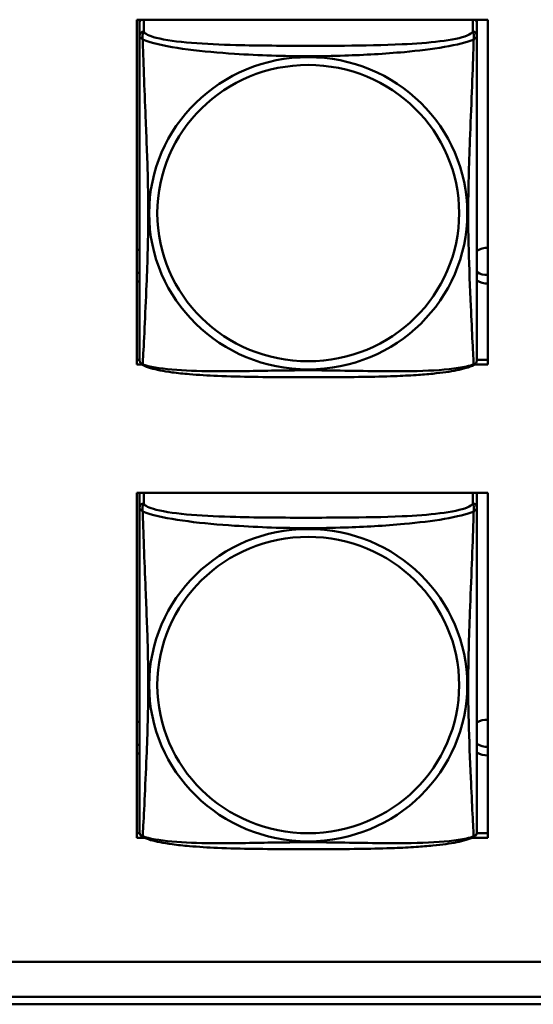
# Model space of a CAD drawing. Header units: inches. Extents: x 0.8 to 75.7, y -7.8 to 49.3.
# Tile 275 of 339: x 59.2 to 59.9, y 16.5 to 17.8. Entities that reach past the tile are written whole.
import ezdxf

# ---------------------------------------------------------------- set-up
doc = ezdxf.new("R2010")
doc.units = ezdxf.units.IN
doc.header["$MEASUREMENT"] = 0
doc.layers.add('Visible Edges(ROSSANSI)', color=7, linetype='Continuous', lineweight=50)
doc.layers.add('Visible Tangent Edges(ROSSANSI)', color=7, linetype='Continuous', lineweight=50)

msp = doc.modelspace()

# ---------------------------------------------------------------- linework, layer by layer
at = {"layer": 'Visible Edges(ROSSANSI)'}
for p, q in [((59.3368, 17.3474), (59.3368, 17.83)), ((59.3368, 17.83), (59.8283, 17.83)), ((59.3404, 17.8254), (59.3404, 17.83)), ((59.3404, 17.8253), (59.3404, 17.8076)), ((59.8128, 17.83), (59.8128, 17.8253)), ((59.8128, 17.8076), (59.8128, 17.8253)), ((59.8283, 17.83), (59.8283, 17.3474)), ((59.3368, 17.3535), (59.3404, 17.3535)), ((59.3433, 17.3474), (59.3368, 17.3474)), ((59.8283, 17.3474), (59.8099, 17.3474)), ((59.8128, 17.3535), (59.8283, 17.3535)), ((59.3368, 16.6847), (59.3368, 17.1673)), ((59.3368, 17.1673), (59.8283, 17.1673)), ((59.3404, 17.1646), (59.3404, 17.1469)), ((59.8128, 17.1469), (59.8128, 17.1646)), ((59.8283, 17.1673), (59.8283, 16.6847)), ((59.3368, 16.6908), (59.3408, 16.6908)), ((59.3469, 16.6847), (59.3368, 16.6847)), ((59.8283, 16.6847), (59.8063, 16.6847)), ((59.8125, 16.6908), (59.8283, 16.6908)), ((56.4153, 16.5107), (69.0852, 16.5107)), ((69.1231, 16.462), (56.4653, 16.462)), ((69.1231, 16.4514), (56.4653, 16.4514))]:
    msp.add_line(p, q, dxfattribs=at)
for centre, start, end in [((59.3542, 17.3547), 180, 189.1496), ((59.799, 17.3547), 350.8504, 360), ((59.3542, 16.6939), 180, 189.1496), ((59.799, 16.6939), 350.8504, 360)]:
    msp.add_arc(centre, 0.0138, start, end, dxfattribs=at)
for centre, major_axis, start_param, end_param in [((59.3463, 17.8253), (-0.00591, 0), 5.354294, 6.283185), ((59.8069, 17.8253), (0.00591, 0), 0, 0.928891), ((59.3269, 17.4856), (0.0255, 0), 1.012755, 1.171473), ((59.8269, 17.4856), (0.0255, 0), 1.515461, 2.154575), ((59.3269, 17.4976), (0.0255, 0), 5.111712, 5.27043), ((59.8269, 17.4976), (0.0255, 0), 4.12861, 4.767724), ((59.3269, 17.4856), (-0.0255, 0), 1.97012, 2.128837), ((59.8269, 17.4856), (-0.0255, 0), 0.987017, 1.626132), ((59.3463, 17.1646), (-0.00591, 0), 5.80261, 6.283185), ((59.8069, 17.1646), (0.00591, 0), 0, 0.480576), ((59.3269, 16.8249), (0.0255, 0), 1.012755, 1.171473), ((59.8269, 16.8249), (0.0255, 0), 1.515461, 2.154575), ((59.3269, 16.8369), (0.0255, 0), 5.111712, 5.27043), ((59.8269, 16.8369), (0.0255, 0), 4.12861, 4.767724), ((59.3269, 16.8249), (-0.0255, 0), 1.97012, 2.128837), ((59.8269, 16.8249), (-0.0255, 0), 0.987017, 1.626132)]:
    msp.add_ellipse(centre, major_axis=major_axis, ratio=0.981793, start_param=start_param, end_param=end_param, dxfattribs=at)
for points, knots in [([(59.3404, 17.8076), (59.3404, 17.8051), (59.3404, 17.8005), (59.3404, 17.7943), (59.3404, 17.7831), (59.3404, 17.7667), (59.3404, 17.7488), (59.3404, 17.731), (59.3404, 17.7118), (59.3404, 17.6926), (59.3404, 17.6655), (59.3404, 17.6383), (59.3404, 17.6116), (59.3404, 17.5948), (59.3404, 17.5782), (59.3404, 17.5616), (59.3404, 17.5283), (59.3404, 17.4951), (59.3404, 17.4629), (59.3404, 17.4228), (59.3404, 17.3823), (59.3404, 17.3637), (59.3404, 17.358), (59.3404, 17.3547), (59.3404, 17.3547)], [0.325731, 0.325731, 0.325731, 0.325731, 0.404774, 0.404774, 0.404774, 0.550532, 0.550532, 0.550532, 0.69629, 0.69629, 0.69629, 0.902598, 0.902598, 0.902598, 1.03154, 1.03154, 1.03154, 1.289425, 1.289425, 1.289425, 1.610774, 1.610774, 1.610774, 1.710218, 1.710218, 1.710218, 1.710218]), ([(59.8128, 17.3547), (59.8128, 17.3547), (59.8128, 17.3556), (59.8128, 17.3572), (59.8128, 17.3619), (59.8128, 17.3728), (59.8128, 17.3867), (59.8128, 17.4005), (59.8128, 17.4171), (59.8128, 17.4345), (59.8128, 17.4591), (59.8128, 17.4855), (59.8128, 17.5119), (59.8128, 17.5284), (59.8128, 17.545), (59.8128, 17.5616), (59.8128, 17.5948), (59.8128, 17.6281), (59.8128, 17.662), (59.8128, 17.7044), (59.8128, 17.7502), (59.8128, 17.7818), (59.8128, 17.7942), (59.8128, 17.8036), (59.8128, 17.8076)], [0.352862, 0.352862, 0.352862, 0.352862, 0.404774, 0.404774, 0.404774, 0.550532, 0.550532, 0.550532, 0.69629, 0.69629, 0.69629, 0.902598, 0.902598, 0.902598, 1.03154, 1.03154, 1.03154, 1.289425, 1.289425, 1.289425, 1.610774, 1.610774, 1.610774, 1.73735, 1.73735, 1.73735, 1.73735]), ([(59.3446, 17.3466), (59.344, 17.3469), (59.3435, 17.3472), (59.3426, 17.3481), (59.3422, 17.3485), (59.3416, 17.3494), (59.3414, 17.3499), (59.341, 17.3507), (59.3409, 17.3511), (59.3407, 17.3518), (59.3406, 17.3522), (59.3406, 17.3525)], [0.02273771, 0.02273771, 0.02273771, 0.02273771, 0.02954865, 0.02954865, 0.03635958, 0.03635958, 0.04317052, 0.04317052, 0.04998146, 0.04998146, 0.0567924, 0.0567924, 0.0567924, 0.0567924]), ([(59.8086, 17.3466), (59.8053, 17.3448), (59.8017, 17.3435), (59.7937, 17.3411), (59.7893, 17.3401), (59.7798, 17.3382), (59.7748, 17.3373), (59.7636, 17.3358), (59.7574, 17.335), (59.7435, 17.3336), (59.7358, 17.333), (59.718, 17.3318), (59.7078, 17.3313), (59.6829, 17.3304), (59.6681, 17.33), (59.6365, 17.3296), (59.6194, 17.3295), (59.5854, 17.3294), (59.5684, 17.3294), (59.5344, 17.3295), (59.5174, 17.3296), (59.4834, 17.3301), (59.4662, 17.3305), (59.436, 17.3318), (59.4229, 17.3325), (59.4019, 17.3344), (59.3938, 17.3352), (59.3802, 17.337), (59.3745, 17.338), (59.3645, 17.3399), (59.36, 17.341), (59.3518, 17.3434), (59.3481, 17.3447), (59.3446, 17.3466)], [-1.678204, -1.678204, -1.678204, -1.678204, -1.629815, -1.629815, -1.580861, -1.580861, -1.532583, -1.532583, -1.479316, -1.479316, -1.416961, -1.416961, -1.337799, -1.337799, -1.226353, -1.226353, -1.09702, -1.09702, -0.967687, -0.967687, -0.838354, -0.838354, -0.709022, -0.709022, -0.60577, -0.60577, -0.53827, -0.53827, -0.483941, -0.483941, -0.435529, -0.435529, -0.384876, -0.384876, -0.384876, -0.384876]), ([(59.8086, 17.3466), (59.8092, 17.3469), (59.8097, 17.3472), (59.8106, 17.3481), (59.811, 17.3485), (59.8116, 17.3494), (59.8118, 17.3499), (59.8122, 17.3507), (59.8123, 17.3511), (59.8125, 17.3518), (59.8126, 17.3522), (59.8127, 17.3525)], [0.02273771, 0.02273771, 0.02273771, 0.02273771, 0.02954865, 0.02954865, 0.03635958, 0.03635958, 0.04317052, 0.04317052, 0.04998146, 0.04998146, 0.0567924, 0.0567924, 0.0567924, 0.0567924]), ([(59.3404, 17.1469), (59.3404, 17.1443), (59.3404, 17.1397), (59.3404, 17.1336), (59.3404, 17.1223), (59.3404, 17.1059), (59.3404, 17.0881), (59.3404, 17.0702), (59.3404, 17.0511), (59.3404, 17.0319), (59.3404, 17.0048), (59.3404, 16.9776), (59.3404, 16.9508), (59.3404, 16.9341), (59.3404, 16.9174), (59.3404, 16.9008), (59.3404, 16.8676), (59.3404, 16.8344), (59.3404, 16.8022), (59.3404, 16.762), (59.3404, 16.7216), (59.3404, 16.703), (59.3404, 16.6972), (59.3404, 16.694), (59.3404, 16.694)], [0.325731, 0.325731, 0.325731, 0.325731, 0.404774, 0.404774, 0.404774, 0.550532, 0.550532, 0.550532, 0.69629, 0.69629, 0.69629, 0.902598, 0.902598, 0.902598, 1.03154, 1.03154, 1.03154, 1.289425, 1.289425, 1.289425, 1.610774, 1.610774, 1.610774, 1.710218, 1.710218, 1.710218, 1.710218]), ([(59.8128, 16.6939), (59.8128, 16.694), (59.8128, 16.6948), (59.8128, 16.6965), (59.8128, 16.7012), (59.8128, 16.7121), (59.8128, 16.7259), (59.8128, 16.7398), (59.8128, 16.7563), (59.8128, 16.7737), (59.8128, 16.7984), (59.8128, 16.8248), (59.8128, 16.8511), (59.8128, 16.8676), (59.8128, 16.8842), (59.8128, 16.9008), (59.8128, 16.9341), (59.8128, 16.9673), (59.8128, 17.0013), (59.8128, 17.0436), (59.8128, 17.0894), (59.8128, 17.121), (59.8128, 17.1334), (59.8128, 17.1428), (59.8128, 17.1469)], [0.352862, 0.352862, 0.352862, 0.352862, 0.404774, 0.404774, 0.404774, 0.550532, 0.550532, 0.550532, 0.69629, 0.69629, 0.69629, 0.902598, 0.902598, 0.902598, 1.03154, 1.03154, 1.03154, 1.289425, 1.289425, 1.289425, 1.610774, 1.610774, 1.610774, 1.73735, 1.73735, 1.73735, 1.73735]), ([(59.3446, 16.6858), (59.344, 16.6861), (59.3435, 16.6865), (59.3426, 16.6873), (59.3422, 16.6878), (59.3416, 16.6887), (59.3414, 16.6891), (59.341, 16.69), (59.3409, 16.6904), (59.3407, 16.6911), (59.3406, 16.6914), (59.3406, 16.6917)], [0.02273771, 0.02273771, 0.02273771, 0.02273771, 0.02954865, 0.02954865, 0.03635958, 0.03635958, 0.04317052, 0.04317052, 0.04998146, 0.04998146, 0.0567924, 0.0567924, 0.0567924, 0.0567924]), ([(59.8086, 16.6858), (59.8053, 16.6841), (59.8017, 16.6828), (59.7937, 16.6804), (59.7893, 16.6793), (59.7798, 16.6774), (59.7748, 16.6766), (59.7636, 16.675), (59.7574, 16.6743), (59.7435, 16.6729), (59.7358, 16.6723), (59.718, 16.6711), (59.7078, 16.6706), (59.6829, 16.6696), (59.6681, 16.6693), (59.6365, 16.6688), (59.6194, 16.6687), (59.5854, 16.6686), (59.5684, 16.6686), (59.5344, 16.6687), (59.5174, 16.6688), (59.4834, 16.6693), (59.4662, 16.6697), (59.436, 16.671), (59.4229, 16.6718), (59.4019, 16.6736), (59.3938, 16.6745), (59.3802, 16.6763), (59.3745, 16.6772), (59.3645, 16.6792), (59.36, 16.6802), (59.3518, 16.6827), (59.3481, 16.684), (59.3446, 16.6858)], [-1.678204, -1.678204, -1.678204, -1.678204, -1.629815, -1.629815, -1.580861, -1.580861, -1.532583, -1.532583, -1.479316, -1.479316, -1.416961, -1.416961, -1.337799, -1.337799, -1.226353, -1.226353, -1.09702, -1.09702, -0.967687, -0.967687, -0.838354, -0.838354, -0.709022, -0.709022, -0.60577, -0.60577, -0.53827, -0.53827, -0.483941, -0.483941, -0.435529, -0.435529, -0.384876, -0.384876, -0.384876, -0.384876]), ([(59.8086, 16.6858), (59.8092, 16.6861), (59.8097, 16.6865), (59.8106, 16.6873), (59.811, 16.6878), (59.8116, 16.6887), (59.8118, 16.6891), (59.8122, 16.69), (59.8123, 16.6904), (59.8125, 16.6911), (59.8126, 16.6914), (59.8127, 16.6917)], [0.02273771, 0.02273771, 0.02273771, 0.02273771, 0.02954865, 0.02954865, 0.03635958, 0.03635958, 0.04317052, 0.04317052, 0.04998146, 0.04998146, 0.0567924, 0.0567924, 0.0567924, 0.0567924])]:
    msp.add_open_spline(points, degree=3, knots=knots, dxfattribs=at)
at = {"layer": 'Visible Tangent Edges(ROSSANSI)'}
for p, q in [((59.3463, 17.8134), (59.3463, 17.83)), ((59.8069, 17.83), (59.8069, 17.8134)), ((59.3463, 17.1527), (59.3463, 17.1673)), ((59.8069, 17.1673), (59.8069, 17.1527))]:
    msp.add_line(p, q, dxfattribs=at)
for centre, major_axis, start_param, end_param in [((59.3463, 17.8076), (-0.00591, 0), 4.712389, 6.283185), ((59.8069, 17.8076), (0.00591, 0), 0, 1.570796), ((59.3463, 17.1469), (-0.00591, 0), 4.712389, 6.283185), ((59.8069, 17.1469), (0.00591, 0), 0, 1.570796)]:
    msp.add_ellipse(centre, major_axis=major_axis, ratio=0.981793, start_param=start_param, end_param=end_param, dxfattribs=at)
for centre, major_axis in [((59.5766, 17.5589), (-0.2227, 0)), ((59.5766, 17.5591), (-0.2113, 0)), ((59.5766, 16.8982), (-0.2227, 0)), ((59.5766, 16.8984), (-0.2113, 0))]:
    msp.add_ellipse(centre, major_axis=major_axis, ratio=0.981793, dxfattribs=at)
for points, knots in [([(59.3449, 17.8024), (59.3447, 17.8035), (59.3446, 17.8045), (59.3445, 17.8065), (59.3446, 17.8074), (59.3448, 17.8087), (59.3449, 17.8092), (59.345, 17.8098), (59.3451, 17.81), (59.3452, 17.8105), (59.3453, 17.8108), (59.3456, 17.8115), (59.3458, 17.8119), (59.3461, 17.8127), (59.3462, 17.8131), (59.3463, 17.8134)], [-0.00026741, -0.00026741, -0.00026741, -0.00026741, 0.01456352, 0.01456352, 0.03151317, 0.03151317, 0.04210669, 0.04210669, 0.04740346, 0.04740346, 0.05587828, 0.05587828, 0.06943799, 0.06943799, 0.0844808, 0.0844808, 0.0844808, 0.0844808]), ([(59.8069, 17.8134), (59.8063, 17.8115), (59.8036, 17.8095), (59.7992, 17.8077), (59.7911, 17.8044), (59.7772, 17.8017), (59.7611, 17.7997), (59.7449, 17.7977), (59.7267, 17.7964), (59.7081, 17.7955), (59.6817, 17.7942), (59.6544, 17.7938), (59.6274, 17.7936), (59.6105, 17.7935), (59.5935, 17.7935), (59.5766, 17.7935), (59.5428, 17.7935), (59.5089, 17.7935), (59.4752, 17.7944), (59.4332, 17.7955), (59.3893, 17.7982), (59.3637, 17.8047), (59.3536, 17.8072), (59.3472, 17.8103), (59.3463, 17.8134)], [0.325731, 0.325731, 0.325731, 0.325731, 0.404774, 0.404774, 0.404774, 0.550532, 0.550532, 0.550532, 0.69629, 0.69629, 0.69629, 0.902598, 0.902598, 0.902598, 1.03154, 1.03154, 1.03154, 1.289425, 1.289425, 1.289425, 1.610774, 1.610774, 1.610774, 1.73735, 1.73735, 1.73735, 1.73735]), ([(59.8069, 17.8134), (59.807, 17.8131), (59.8071, 17.8127), (59.8074, 17.8119), (59.8076, 17.8115), (59.8079, 17.8108), (59.808, 17.8105), (59.8081, 17.81), (59.8082, 17.8098), (59.8084, 17.8092), (59.8085, 17.8087), (59.8086, 17.8074), (59.8087, 17.8065), (59.8086, 17.8045), (59.8085, 17.8035), (59.8083, 17.8024)], [-0.0844808, -0.0844808, -0.0844808, -0.0844808, -0.06943799, -0.06943799, -0.05587828, -0.05587828, -0.04740346, -0.04740346, -0.04210669, -0.04210669, -0.03151317, -0.03151317, -0.01456352, -0.01456352, 0.00026741, 0.00026741, 0.00026741, 0.00026741]), ([(59.3404, 17.8076), (59.3404, 17.8074), (59.3404, 17.8071), (59.3404, 17.8067), (59.3405, 17.8065), (59.3406, 17.8062), (59.3407, 17.8061), (59.3409, 17.8059), (59.3409, 17.8058), (59.3411, 17.8055), (59.3413, 17.8053), (59.3419, 17.8048), (59.3424, 17.8044), (59.3435, 17.8035), (59.3442, 17.803), (59.3449, 17.8024)], [-0.0844808, -0.0844808, -0.0844808, -0.0844808, -0.06943799, -0.06943799, -0.05587828, -0.05587828, -0.04740346, -0.04740346, -0.04210669, -0.04210669, -0.03151317, -0.03151317, -0.01456352, -0.01456352, 0.00026741, 0.00026741, 0.00026741, 0.00026741]), ([(59.3449, 17.3474), (59.345, 17.349), (59.3452, 17.3513), (59.3453, 17.3542), (59.3464, 17.374), (59.3485, 17.4172), (59.3503, 17.4587), (59.3516, 17.492), (59.3526, 17.5255), (59.3526, 17.559), (59.3526, 17.5757), (59.3524, 17.5925), (59.352, 17.6095), (59.3513, 17.6367), (59.3501, 17.6647), (59.349, 17.6933), (59.3481, 17.7135), (59.3473, 17.734), (59.3466, 17.7532), (59.3459, 17.7723), (59.3453, 17.79), (59.3449, 17.8024)], [-1.657319, -1.657319, -1.657319, -1.657319, -1.610774, -1.610774, -1.610774, -1.289425, -1.289425, -1.289425, -1.03154, -1.03154, -1.03154, -0.902598, -0.902598, -0.902598, -0.69629, -0.69629, -0.69629, -0.550532, -0.550532, -0.550532, -0.405761, -0.405761, -0.405761, -0.405761]), ([(59.3449, 17.8024), (59.3478, 17.8011), (59.3513, 17.7998), (59.3553, 17.7986), (59.3829, 17.7902), (59.4299, 17.7851), (59.4734, 17.7822), (59.5083, 17.7799), (59.5425, 17.7789), (59.5766, 17.7789), (59.5936, 17.7789), (59.6107, 17.7791), (59.6279, 17.7797), (59.6554, 17.7806), (59.6835, 17.7822), (59.7112, 17.7847), (59.7307, 17.7865), (59.7501, 17.7888), (59.7673, 17.7918), (59.7845, 17.7947), (59.7995, 17.7983), (59.8083, 17.8024)], [-1.657319, -1.657319, -1.657319, -1.657319, -1.610774, -1.610774, -1.610774, -1.289425, -1.289425, -1.289425, -1.03154, -1.03154, -1.03154, -0.902598, -0.902598, -0.902598, -0.69629, -0.69629, -0.69629, -0.550532, -0.550532, -0.550532, -0.405761, -0.405761, -0.405761, -0.405761]), ([(59.8083, 17.8024), (59.8082, 17.7984), (59.808, 17.7938), (59.8079, 17.7889), (59.8068, 17.7545), (59.8047, 17.7053), (59.803, 17.6613), (59.8016, 17.626), (59.8006, 17.5924), (59.8006, 17.559), (59.8006, 17.5422), (59.8008, 17.5255), (59.8013, 17.5088), (59.8019, 17.482), (59.8031, 17.4549), (59.8043, 17.4291), (59.8051, 17.4109), (59.8059, 17.3934), (59.8066, 17.3787), (59.8074, 17.364), (59.8079, 17.3524), (59.8083, 17.3474)], [-1.657319, -1.657319, -1.657319, -1.657319, -1.610774, -1.610774, -1.610774, -1.289425, -1.289425, -1.289425, -1.03154, -1.03154, -1.03154, -0.902598, -0.902598, -0.902598, -0.69629, -0.69629, -0.69629, -0.550532, -0.550532, -0.550532, -0.405761, -0.405761, -0.405761, -0.405761]), ([(59.8083, 17.8024), (59.8091, 17.803), (59.8097, 17.8035), (59.8108, 17.8044), (59.8113, 17.8048), (59.8119, 17.8053), (59.8121, 17.8055), (59.8123, 17.8058), (59.8124, 17.8059), (59.8125, 17.8061), (59.8126, 17.8062), (59.8127, 17.8065), (59.8128, 17.8067), (59.8128, 17.8071), (59.8128, 17.8074), (59.8128, 17.8076)], [-0.00026741, -0.00026741, -0.00026741, -0.00026741, 0.01456352, 0.01456352, 0.03151317, 0.03151317, 0.04210669, 0.04210669, 0.04740346, 0.04740346, 0.05587828, 0.05587828, 0.06943799, 0.06943799, 0.0844808, 0.0844808, 0.0844808, 0.0844808]), ([(59.3449, 17.3474), (59.3442, 17.3476), (59.3435, 17.3479), (59.3424, 17.3487), (59.3419, 17.3492), (59.3413, 17.3501), (59.3411, 17.3505), (59.3409, 17.351), (59.3409, 17.3512), (59.3407, 17.3517), (59.3406, 17.3521), (59.3406, 17.3524), (59.3406, 17.3525), (59.3406, 17.3525)], [-0.00026741, -0.00026741, -0.00026741, -0.00026741, 0.01456352, 0.01456352, 0.03151317, 0.03151317, 0.04210669, 0.04210669, 0.04740346, 0.04740346, 0.05587828, 0.05587828, 0.0567924, 0.0567924, 0.0567924, 0.0567924]), ([(59.3446, 17.3466), (59.3446, 17.3466), (59.3446, 17.3466), (59.3446, 17.3468), (59.3447, 17.3471), (59.3449, 17.3474)], [-0.02273771, -0.02273771, -0.02273771, -0.02273771, -0.01456352, -0.01456352, 0.00026741, 0.00026741, 0.00026741, 0.00026741]), ([(59.8083, 17.3474), (59.8055, 17.3464), (59.802, 17.3454), (59.798, 17.3445), (59.7703, 17.3382), (59.7233, 17.3373), (59.6798, 17.3378), (59.6449, 17.3381), (59.6107, 17.3391), (59.5766, 17.3391), (59.5596, 17.3391), (59.5425, 17.3389), (59.5253, 17.3386), (59.4979, 17.3381), (59.4697, 17.3375), (59.4421, 17.3377), (59.4225, 17.3379), (59.4032, 17.3385), (59.3859, 17.3401), (59.3687, 17.3416), (59.3538, 17.3441), (59.3449, 17.3474)], [-1.657319, -1.657319, -1.657319, -1.657319, -1.610774, -1.610774, -1.610774, -1.289425, -1.289425, -1.289425, -1.03154, -1.03154, -1.03154, -0.902598, -0.902598, -0.902598, -0.69629, -0.69629, -0.69629, -0.550532, -0.550532, -0.550532, -0.405761, -0.405761, -0.405761, -0.405761]), ([(59.8127, 17.3525), (59.8126, 17.3525), (59.8126, 17.3524), (59.8126, 17.3521), (59.8125, 17.3517), (59.8124, 17.3512), (59.8123, 17.351), (59.8121, 17.3505), (59.8119, 17.3501), (59.8113, 17.3492), (59.8108, 17.3487), (59.8097, 17.3479), (59.8091, 17.3476), (59.8083, 17.3474)], [-0.0567924, -0.0567924, -0.0567924, -0.0567924, -0.05587828, -0.05587828, -0.04740346, -0.04740346, -0.04210669, -0.04210669, -0.03151317, -0.03151317, -0.01456352, -0.01456352, 0.00026741, 0.00026741, 0.00026741, 0.00026741]), ([(59.8083, 17.3474), (59.8085, 17.3471), (59.8086, 17.3468), (59.8087, 17.3466), (59.8087, 17.3466), (59.8086, 17.3466)], [-0.00026741, -0.00026741, -0.00026741, -0.00026741, 0.01456352, 0.01456352, 0.02273771, 0.02273771, 0.02273771, 0.02273771]), ([(59.3449, 17.1416), (59.3447, 17.1428), (59.3446, 17.1438), (59.3445, 17.1457), (59.3446, 17.1467), (59.3448, 17.148), (59.3449, 17.1484), (59.345, 17.1491), (59.3451, 17.1493), (59.3452, 17.1498), (59.3453, 17.1501), (59.3456, 17.1508), (59.3458, 17.1512), (59.3461, 17.1519), (59.3462, 17.1523), (59.3463, 17.1527)], [-0.00026741, -0.00026741, -0.00026741, -0.00026741, 0.01456352, 0.01456352, 0.03151317, 0.03151317, 0.04210669, 0.04210669, 0.04740346, 0.04740346, 0.05587828, 0.05587828, 0.06943799, 0.06943799, 0.0844808, 0.0844808, 0.0844808, 0.0844808]), ([(59.8069, 17.1527), (59.8063, 17.1507), (59.8036, 17.1488), (59.7992, 17.147), (59.7911, 17.1437), (59.7772, 17.1409), (59.7611, 17.1389), (59.7449, 17.1369), (59.7267, 17.1356), (59.7081, 17.1347), (59.6817, 17.1335), (59.6544, 17.1331), (59.6274, 17.1329), (59.6105, 17.1328), (59.5935, 17.1327), (59.5766, 17.1327), (59.5428, 17.1327), (59.5089, 17.1328), (59.4752, 17.1337), (59.4332, 17.1347), (59.3893, 17.1374), (59.3637, 17.1439), (59.3536, 17.1465), (59.3472, 17.1495), (59.3463, 17.1527)], [0.325731, 0.325731, 0.325731, 0.325731, 0.404774, 0.404774, 0.404774, 0.550532, 0.550532, 0.550532, 0.69629, 0.69629, 0.69629, 0.902598, 0.902598, 0.902598, 1.03154, 1.03154, 1.03154, 1.289425, 1.289425, 1.289425, 1.610774, 1.610774, 1.610774, 1.73735, 1.73735, 1.73735, 1.73735]), ([(59.8069, 17.1527), (59.807, 17.1523), (59.8071, 17.1519), (59.8074, 17.1512), (59.8076, 17.1508), (59.8079, 17.1501), (59.808, 17.1498), (59.8081, 17.1493), (59.8082, 17.1491), (59.8084, 17.1484), (59.8085, 17.148), (59.8086, 17.1467), (59.8087, 17.1457), (59.8086, 17.1438), (59.8085, 17.1428), (59.8083, 17.1416)], [-0.0844808, -0.0844808, -0.0844808, -0.0844808, -0.06943799, -0.06943799, -0.05587828, -0.05587828, -0.04740346, -0.04740346, -0.04210669, -0.04210669, -0.03151317, -0.03151317, -0.01456352, -0.01456352, 0.00026741, 0.00026741, 0.00026741, 0.00026741]), ([(59.3404, 17.1469), (59.3404, 17.1466), (59.3404, 17.1464), (59.3404, 17.1459), (59.3405, 17.1458), (59.3406, 17.1454), (59.3407, 17.1453), (59.3409, 17.1451), (59.3409, 17.145), (59.3411, 17.1448), (59.3413, 17.1446), (59.3419, 17.144), (59.3424, 17.1436), (59.3435, 17.1427), (59.3442, 17.1422), (59.3449, 17.1416)], [-0.0844808, -0.0844808, -0.0844808, -0.0844808, -0.06943799, -0.06943799, -0.05587828, -0.05587828, -0.04740346, -0.04740346, -0.04210669, -0.04210669, -0.03151317, -0.03151317, -0.01456352, -0.01456352, 0.00026741, 0.00026741, 0.00026741, 0.00026741]), ([(59.3449, 16.6867), (59.345, 16.6883), (59.3452, 16.6906), (59.3453, 16.6935), (59.3464, 16.7133), (59.3485, 16.7564), (59.3503, 16.7979), (59.3516, 16.8312), (59.3526, 16.8648), (59.3526, 16.8982), (59.3526, 16.915), (59.3524, 16.9317), (59.352, 16.9487), (59.3513, 16.9759), (59.3501, 17.004), (59.349, 17.0326), (59.3481, 17.0527), (59.3473, 17.0732), (59.3466, 17.0924), (59.3459, 17.1115), (59.3453, 17.1293), (59.3449, 17.1416)], [-1.657319, -1.657319, -1.657319, -1.657319, -1.610774, -1.610774, -1.610774, -1.289425, -1.289425, -1.289425, -1.03154, -1.03154, -1.03154, -0.902598, -0.902598, -0.902598, -0.69629, -0.69629, -0.69629, -0.550532, -0.550532, -0.550532, -0.405761, -0.405761, -0.405761, -0.405761]), ([(59.3449, 17.1416), (59.3478, 17.1403), (59.3513, 17.1391), (59.3553, 17.1378), (59.3829, 17.1295), (59.4299, 17.1244), (59.4734, 17.1215), (59.5083, 17.1192), (59.5425, 17.1181), (59.5766, 17.1181), (59.5936, 17.1181), (59.6107, 17.1184), (59.6279, 17.119), (59.6554, 17.1198), (59.6835, 17.1214), (59.7112, 17.124), (59.7307, 17.1258), (59.7501, 17.1281), (59.7673, 17.131), (59.7845, 17.134), (59.7995, 17.1376), (59.8083, 17.1416)], [-1.657319, -1.657319, -1.657319, -1.657319, -1.610774, -1.610774, -1.610774, -1.289425, -1.289425, -1.289425, -1.03154, -1.03154, -1.03154, -0.902598, -0.902598, -0.902598, -0.69629, -0.69629, -0.69629, -0.550532, -0.550532, -0.550532, -0.405761, -0.405761, -0.405761, -0.405761]), ([(59.8083, 17.1416), (59.8082, 17.1376), (59.808, 17.1331), (59.8079, 17.1281), (59.8068, 17.0937), (59.8047, 17.0445), (59.803, 17.0006), (59.8016, 16.9653), (59.8006, 16.9317), (59.8006, 16.8982), (59.8006, 16.8815), (59.8008, 16.8648), (59.8013, 16.8481), (59.8019, 16.8213), (59.8031, 16.7941), (59.8043, 16.7684), (59.8051, 16.7502), (59.8059, 16.7326), (59.8066, 16.7179), (59.8074, 16.7033), (59.8079, 16.6917), (59.8083, 16.6867)], [-1.657319, -1.657319, -1.657319, -1.657319, -1.610774, -1.610774, -1.610774, -1.289425, -1.289425, -1.289425, -1.03154, -1.03154, -1.03154, -0.902598, -0.902598, -0.902598, -0.69629, -0.69629, -0.69629, -0.550532, -0.550532, -0.550532, -0.405761, -0.405761, -0.405761, -0.405761]), ([(59.8083, 17.1416), (59.8091, 17.1422), (59.8097, 17.1427), (59.8108, 17.1436), (59.8113, 17.144), (59.8119, 17.1446), (59.8121, 17.1448), (59.8123, 17.145), (59.8124, 17.1451), (59.8125, 17.1453), (59.8126, 17.1454), (59.8127, 17.1458), (59.8128, 17.1459), (59.8128, 17.1464), (59.8128, 17.1466), (59.8128, 17.1469)], [-0.00026741, -0.00026741, -0.00026741, -0.00026741, 0.01456352, 0.01456352, 0.03151317, 0.03151317, 0.04210669, 0.04210669, 0.04740346, 0.04740346, 0.05587828, 0.05587828, 0.06943799, 0.06943799, 0.0844808, 0.0844808, 0.0844808, 0.0844808]), ([(59.3449, 16.6867), (59.3442, 16.6869), (59.3435, 16.6872), (59.3424, 16.6879), (59.3419, 16.6884), (59.3413, 16.6893), (59.3411, 16.6897), (59.3409, 16.6903), (59.3409, 16.6905), (59.3407, 16.691), (59.3406, 16.6913), (59.3406, 16.6917), (59.3406, 16.6917), (59.3406, 16.6917)], [-0.00026741, -0.00026741, -0.00026741, -0.00026741, 0.01456352, 0.01456352, 0.03151317, 0.03151317, 0.04210669, 0.04210669, 0.04740346, 0.04740346, 0.05587828, 0.05587828, 0.0567924, 0.0567924, 0.0567924, 0.0567924]), ([(59.3446, 16.6858), (59.3446, 16.6859), (59.3446, 16.6859), (59.3446, 16.6861), (59.3447, 16.6863), (59.3449, 16.6867)], [-0.02273771, -0.02273771, -0.02273771, -0.02273771, -0.01456352, -0.01456352, 0.00026741, 0.00026741, 0.00026741, 0.00026741]), ([(59.8083, 16.6867), (59.8055, 16.6856), (59.802, 16.6846), (59.798, 16.6837), (59.7703, 16.6775), (59.7233, 16.6766), (59.6798, 16.677), (59.6449, 16.6774), (59.6107, 16.6783), (59.5766, 16.6783), (59.5596, 16.6783), (59.5425, 16.6781), (59.5253, 16.6778), (59.4979, 16.6774), (59.4697, 16.6767), (59.4421, 16.677), (59.4225, 16.6771), (59.4032, 16.6778), (59.3859, 16.6793), (59.3687, 16.6809), (59.3538, 16.6833), (59.3449, 16.6867)], [-1.657319, -1.657319, -1.657319, -1.657319, -1.610774, -1.610774, -1.610774, -1.289425, -1.289425, -1.289425, -1.03154, -1.03154, -1.03154, -0.902598, -0.902598, -0.902598, -0.69629, -0.69629, -0.69629, -0.550532, -0.550532, -0.550532, -0.405761, -0.405761, -0.405761, -0.405761]), ([(59.8127, 16.6917), (59.8126, 16.6917), (59.8126, 16.6917), (59.8126, 16.6913), (59.8125, 16.691), (59.8124, 16.6905), (59.8123, 16.6903), (59.8121, 16.6897), (59.8119, 16.6893), (59.8113, 16.6884), (59.8108, 16.6879), (59.8097, 16.6872), (59.8091, 16.6869), (59.8083, 16.6867)], [-0.0567924, -0.0567924, -0.0567924, -0.0567924, -0.05587828, -0.05587828, -0.04740346, -0.04740346, -0.04210669, -0.04210669, -0.03151317, -0.03151317, -0.01456352, -0.01456352, 0.00026741, 0.00026741, 0.00026741, 0.00026741]), ([(59.8083, 16.6867), (59.8085, 16.6863), (59.8086, 16.6861), (59.8087, 16.6859), (59.8087, 16.6859), (59.8086, 16.6858)], [-0.00026741, -0.00026741, -0.00026741, -0.00026741, 0.01456352, 0.01456352, 0.02273771, 0.02273771, 0.02273771, 0.02273771])]:
    msp.add_open_spline(points, degree=3, knots=knots, dxfattribs=at)

doc.saveas('drawing.dxf')
